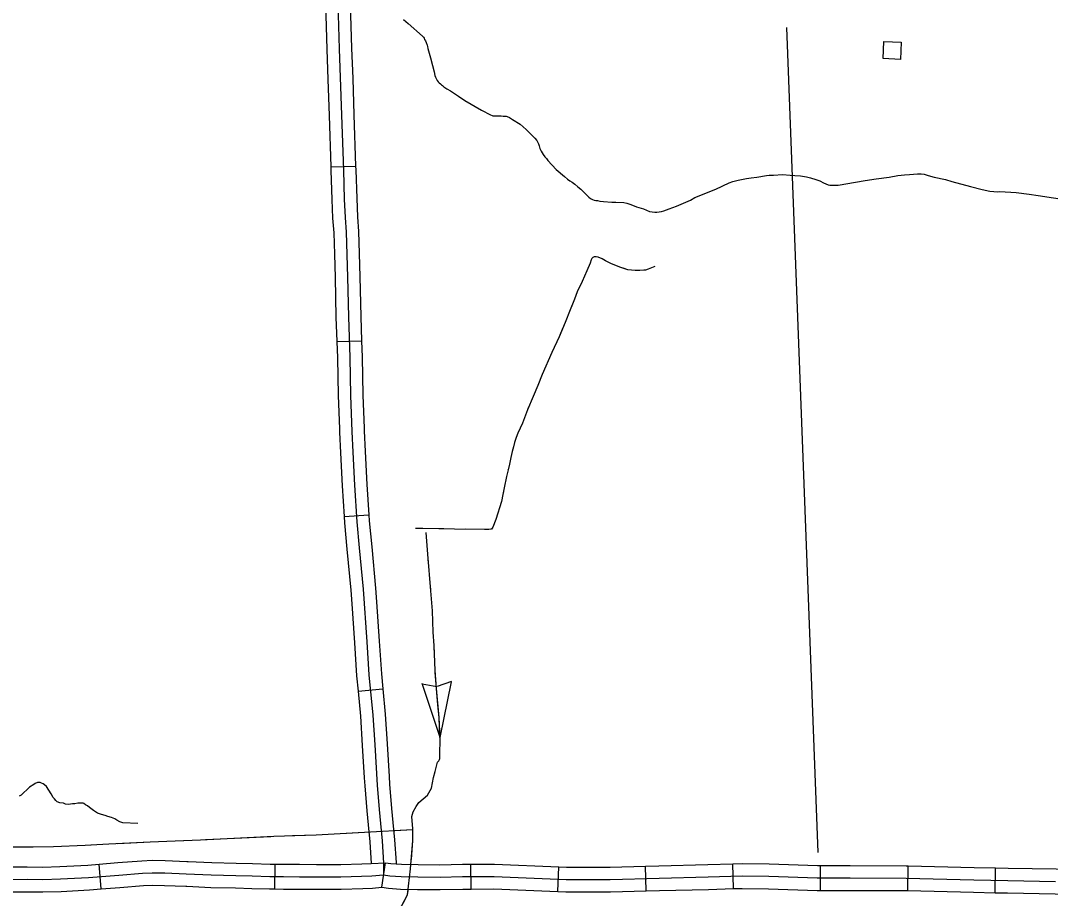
# Model space of a CAD drawing. Extents: x 1084508 to 1142749, y 1057638 to 1093403.
# Drawn here: x 1122774 to 1124726, y 1074295 to 1075960 of the extents above; entities that cross this region are included whole.
import ezdxf

# ---------------------------------------------------------------- set-up
doc = ezdxf.new("R2010")
doc.units = 0
for name, color, linetype in [('Level 32', 7, 'Continuous'), ('Level 35', 7, 'Continuous'), ('Level 43', 7, 'Continuous'), ('Level 45', 7, 'Continuous'), ('Level 5', 7, 'Continuous'), ('Level 56', 7, 'Continuous')]:
    doc.layers.add(name, color=color, linetype=linetype)

msp = doc.modelspace()

# ---------------------------------------------------------------- linework, layer by layer
at = {"layer": 'Level 32'}
for p, q in [((1123458.4, 1074316.5), (1123465.4, 1074363.1)), ((1123627.6, 1074313.2), (1123627.4, 1074360.3)), ((1123792.1, 1074308.4), (1123794.1, 1074355.4)), ((1123959.5, 1074309.6), (1123958.1, 1074356.6)), ((1124125.1, 1074313.9), (1124123.8, 1074361)), ((1124290.1, 1074310.5), (1124290.1, 1074357.6)), ((1124455.3, 1074310.1), (1124456.4, 1074357.1)), ((1124621, 1074306.2), (1124622, 1074353.3))]:
    msp.add_line(p, q, dxfattribs=at)
for points in [[(1123465.4, 1074363.1), (1123475.8, 1074361.5), (1123495.7, 1074360.2), (1123527, 1074359.6), (1123568.6, 1074359.3), (1123611.1, 1074360.3), (1123627.4, 1074360.3)], [(1123627.4, 1074360.3), (1123671.9, 1074360.5), (1123794.1, 1074355.4)], [(1123794.1, 1074355.4), (1123808.2, 1074354.8), (1123891.2, 1074354.7), (1123958.1, 1074356.6)], [(1123958.1, 1074356.6), (1123983.6, 1074357.4), (1124076.6, 1074359.6), (1124123.8, 1074361)], [(1124123.8, 1074361), (1124141.3, 1074361.5), (1124192.4, 1074360.9), (1124284.3, 1074357.6), (1124290.1, 1074357.6)], [(1124290.1, 1074357.6), (1124346.3, 1074357.6), (1124452.5, 1074357.2), (1124456.4, 1074357.1)], [(1124456.4, 1074357.1), (1124581.1, 1074354.1), (1124622, 1074353.3)], [(1124622, 1074353.3), (1124645.5, 1074352.8), (1124736.6, 1074351.2), (1124788.5, 1074348.2)], [(1123461.9, 1074339.8), (1123473.3, 1074338.1), (1123494.8, 1074336.7), (1123526.6, 1074336.1), (1123568.8, 1074335.7), (1123611.4, 1074336.7), (1123671.5, 1074337), (1123807.7, 1074331.3), (1123891.5, 1074331.1), (1123984.3, 1074333.9), (1124077.2, 1074336.1), (1124141.5, 1074338), (1124191.8, 1074337.4), (1124283.9, 1074334.1), (1124346.2, 1074334.1), (1124452.2, 1074333.7), (1124580.6, 1074330.6), (1124645.1, 1074329.3), (1124735.7, 1074327.6)], [(1123458.4, 1074316.5), (1123470.8, 1074314.7), (1123493.8, 1074313.2), (1123526.3, 1074312.5), (1123568.9, 1074312.2), (1123611.7, 1074313.2), (1123627.6, 1074313.2)], [(1123627.6, 1074313.2), (1123671, 1074313.5), (1123792.1, 1074308.4)], [(1123792.1, 1074308.4), (1123807.2, 1074307.8), (1123891.8, 1074307.6), (1123959.5, 1074309.6)], [(1123959.5, 1074309.6), (1123984.9, 1074310.3), (1124077.9, 1074312.5), (1124125.1, 1074313.9)], [(1124125.1, 1074313.9), (1124141.7, 1074314.4), (1124191.3, 1074313.8), (1124283.5, 1074310.5), (1124290.1, 1074310.5)], [(1124290.1, 1074310.5), (1124346.2, 1074310.5), (1124451.9, 1074310.2), (1124455.3, 1074310.1)], [(1124455.3, 1074310.1), (1124580, 1074307), (1124621, 1074306.2)], [(1124621, 1074306.2), (1124644.7, 1074305.7), (1124734.8, 1074304.1), (1124785.8, 1074301.2)]]:
    msp.add_lwpolyline(points, dxfattribs=at)
at = {"layer": 'Level 35'}
for points in [[(1123499.3, 1075961.5), (1123508.5, 1075954.3), (1123535.7, 1075930.2), (1123537.6, 1075928), (1123538.5, 1075926.4), (1123539.5, 1075924.1), (1123541, 1075921.3), (1123542.7, 1075917.9), (1123544.2, 1075913.2), (1123544.7, 1075910.8), (1123545.9, 1075906.5), (1123551, 1075888.8), (1123554.3, 1075874.8), (1123557.4, 1075862.3), (1123558.7, 1075855.8), (1123560.2, 1075852.2), (1123563.4, 1075846.2), (1123565.1, 1075843.8), (1123567.1, 1075841.7), (1123569.4, 1075839.7), (1123571.4, 1075838.1), (1123573.5, 1075836.5), (1123576.1, 1075834.4), (1123581.5, 1075830.6), (1123588.8, 1075826.3), (1123603.7, 1075816.5), (1123616, 1075808.5), (1123647.4, 1075790.1), (1123664.5, 1075780.9), (1123667.4, 1075779.6), (1123669.1, 1075779.1), (1123671.3, 1075779.1), (1123673.8, 1075779.1), (1123676.8, 1075779.1), (1123679.5, 1075779.3), (1123684.4, 1075779.1), (1123688.6, 1075778.8), (1123692.3, 1075778.4), (1123694.2, 1075778.3), (1123696.3, 1075777.6), (1123700.2, 1075776), (1123706.1, 1075772.3), (1123720.9, 1075763.3), (1123731.9, 1075753.4), (1123737.4, 1075748.3), (1123742.5, 1075742.3), (1123748.5, 1075736.9), (1123752, 1075732.4), (1123754.4, 1075728.8), (1123755.3, 1075725.8), (1123756.7, 1075722.4), (1123758.2, 1075717.2), (1123760.5, 1075712.3), (1123764.4, 1075706), (1123767.4, 1075701.4), (1123770.3, 1075698.1), (1123773.2, 1075694.6), (1123788.9, 1075677.2), (1123804.7, 1075663.8), (1123810.4, 1075659.3), (1123815.1, 1075656.1), (1123819.5, 1075653.1), (1123824.4, 1075649.4), (1123829.8, 1075644.8), (1123835.7, 1075640.1), (1123850.9, 1075625.2), (1123854.2, 1075622.5), (1123857.5, 1075620.6), (1123861, 1075619.4), (1123863.9, 1075618.5), (1123867.3, 1075618.3), (1123871.6, 1075617.6), (1123878.4, 1075617), (1123894.7, 1075615.7), (1123902.3, 1075615.7)], [(1123902.3, 1075615.7), (1123917.4, 1075614.8), (1123922.6, 1075613.5), (1123930.5, 1075611), (1123941.1, 1075606.8), (1123954.3, 1075602.8), (1123960.3, 1075600), (1123965.7, 1075597.8), (1123970.6, 1075596.9), (1123975.8, 1075596.8), (1123979.8, 1075596.5), (1123988.5, 1075597.5), (1123993, 1075598.7), (1124003.3, 1075602.8), (1124017.3, 1075608), (1124043.5, 1075619.4), (1124051.8, 1075624), (1124091.8, 1075639.8), (1124116.9, 1075651.8), (1124123.5, 1075654.5), (1124133.6, 1075657.2), (1124149.4, 1075660.4), (1124158.7, 1075661.7), (1124169.6, 1075662.7), (1124187.6, 1075666.1), (1124192.5, 1075666.8), (1124194.8, 1075666.8), (1124197.9, 1075666.7), (1124201.1, 1075666.6), (1124218.1, 1075667.7), (1124232.3, 1075666.8), (1124241.4, 1075666.2), (1124251.8, 1075665.2), (1124263.7, 1075663.4), (1124271.2, 1075661.7), (1124281.2, 1075658.4), (1124288.7, 1075655.6), (1124295.5, 1075652.1), (1124304.7, 1075648.1), (1124307.4, 1075647.6), (1124311.3, 1075647.5), (1124323.4, 1075647.5), (1124356.1, 1075653.6), (1124374.4, 1075656.3), (1124395.6, 1075659.8), (1124420.2, 1075663.1), (1124436.7, 1075665.8), (1124448.9, 1075667.2), (1124458.6, 1075667.6), (1124473.8, 1075669), (1124481.1, 1075669), (1124486.6, 1075668.4), (1124494.2, 1075666.3), (1124505.6, 1075663.1), (1124526.9, 1075658.3), (1124538.8, 1075654.4), (1124574.3, 1075644.9), (1124596.7, 1075639.5), (1124611, 1075636.2), (1124618.4, 1075635.6), (1124624.6, 1075635.2), (1124630.1, 1075635.7), (1124660.7, 1075633.7), (1124685.3, 1075630.3), (1124702.4, 1075627.8), (1124761, 1075619.4)], [(1122995.9, 1074437.4), (1122967.3, 1074438.9), (1122961.6, 1074440.8), (1122956.2, 1074443.5), (1122952.4, 1074446.2), (1122946.3, 1074448.5), (1122939.1, 1074450.8), (1122933.7, 1074452.3), (1122926.9, 1074454.6), (1122919.2, 1074456.9), (1122911.6, 1074462.2), (1122904.4, 1074467.9), (1122900.2, 1074471), (1122896.8, 1074472.9), (1122893.7, 1074475.2), (1122892.2, 1074476), (1122890.7, 1074476), (1122888, 1074476), (1122881.9, 1074476), (1122876.5, 1074474.8), (1122872, 1074474.4), (1122864.7, 1074473.3), (1122859, 1074474), (1122854.8, 1074476), (1122848.3, 1074476.7), (1122843, 1074478.6), (1122840.3, 1074480.9), (1122837.7, 1074484), (1122835.4, 1074487), (1122831.6, 1074493.5), (1122822.7, 1074507.3), (1122818.9, 1074510.5), (1122816.3, 1074512.4), (1122813, 1074514), (1122810.9, 1074515), (1122808.5, 1074515.1), (1122805.6, 1074515), (1122801.2, 1074513.4), (1122798.6, 1074511.6), (1122790.5, 1074506.4), (1122774.5, 1074491.4), (1122770.9, 1074489.2)]]:
    msp.add_lwpolyline(points, dxfattribs=at)
at = {"layer": 'Level 43'}
for p, q in [((1123534.7, 1074701.9), (1123562.9, 1074697)), ((1123568.8, 1074600.6), (1123535, 1074702.9)), ((1123590.2, 1074706.9), (1123563.3, 1074697.1)), ((1123568.8, 1074600.6), (1123590.7, 1074706))]:
    msp.add_line(p, q, dxfattribs=at)
for points in [[(1123975.9, 1075493.7), (1123963.3, 1075488.4), (1123958, 1075486.7), (1123955.3, 1075486.4), (1123947.3, 1075485.7), (1123938.4, 1075486.1), (1123924.5, 1075487.4), (1123911.5, 1075491.7), (1123893.9, 1075498.7), (1123882.3, 1075504), (1123876, 1075508), (1123868.7, 1075511), (1123864.7, 1075512), (1123863.1, 1075512), (1123860.8, 1075511.6), (1123858.1, 1075510.3), (1123856.5, 1075508.7), (1123855.5, 1075506), (1123853.1, 1075500), (1123847.2, 1075485.1), (1123838.2, 1075464.8), (1123828.6, 1075445.2), (1123823.6, 1075431.3), (1123815.3, 1075411), (1123805.7, 1075387.5), (1123794.8, 1075359.9), (1123780.5, 1075330.4), (1123762.6, 1075288.5), (1123754, 1075267.9), (1123745.3, 1075246.7), (1123734.4, 1075221.8), (1123725.4, 1075196.5), (1123716.1, 1075177.6), (1123712.8, 1075169), (1123710.2, 1075160), (1123707.8, 1075151.4), (1123705.2, 1075142.8), (1123702.9, 1075131.1), (1123700.2, 1075118.8), (1123697.6, 1075107.9), (1123694.9, 1075095.3), (1123690.3, 1075073.7), (1123687.9, 1075061.1), (1123685, 1075047.8), (1123674.7, 1075013.6), (1123669, 1074999), (1123666.4, 1074995.3), (1123665, 1074995.3), (1123661.4, 1074994.7), (1123653.1, 1074994.7), (1123596.4, 1074995.7), (1123536, 1074997), (1123522.4, 1074997)], [(1123877.8, 1075506.9), (1123876, 1075508), (1123868.7, 1075511), (1123864.7, 1075512), (1123863.1, 1075512), (1123860.8, 1075511.6), (1123858.1, 1075510.3), (1123856.5, 1075508.7), (1123855.5, 1075506), (1123853.1, 1075500), (1123847.2, 1075485.1), (1123838.2, 1075464.8), (1123828.6, 1075445.2), (1123823.6, 1075431.3), (1123817.2, 1075415.7)], [(1123975.9, 1075493.7), (1123963.3, 1075488.4), (1123958, 1075486.7), (1123955.3, 1075486.4), (1123947.3, 1075485.7), (1123938.4, 1075486.1), (1123924.5, 1075487.4), (1123915.7, 1075490.3)], [(1123801.7, 1075377.3), (1123794.8, 1075359.9), (1123780.5, 1075330.4), (1123762.6, 1075288.5), (1123754, 1075267.9), (1123752.1, 1075263.4)], [(1123735.9, 1075225.3), (1123734.4, 1075221.8), (1123725.4, 1075196.5), (1123716.1, 1075177.6), (1123712.8, 1075169), (1123710.2, 1075160), (1123707.8, 1075151.4), (1123705.2, 1075142.8), (1123702.9, 1075131.1), (1123700.2, 1075118.8), (1123697.6, 1075107.9), (1123697.5, 1075107.5)], [(1123689, 1075067), (1123687.9, 1075061.1), (1123685, 1075047.8), (1123674.7, 1075013.6), (1123669, 1074999), (1123666.4, 1074995.3), (1123665, 1074995.3), (1123661.4, 1074994.7), (1123653.1, 1074994.7), (1123617.6, 1074995.3)], [(1123480.1, 1074251.2), (1123507.3, 1074301.9), (1123512.9, 1074351.5), (1123517.3, 1074404.9), (1123517.3, 1074427.5), (1123515.4, 1074450.7), (1123517.9, 1074459.5), (1123523.6, 1074469.5), (1123528.6, 1074477.1), (1123544.9, 1074490.9), (1123552.6, 1074504.2), (1123556.4, 1074524.5), (1123559.3, 1074536.1), (1123564.2, 1074553.9), (1123566.2, 1074556.4), (1123567.6, 1074558.7), (1123568.2, 1074560.7), (1123568.2, 1074566.9), (1123568.7, 1074598.5), (1123567, 1074638.6), (1123562.2, 1074693.4), (1123559.4, 1074727.2), (1123557.5, 1074775.2), (1123555.5, 1074800.1), (1123554.5, 1074840.5), (1123551.3, 1074878.3), (1123545.5, 1074948.2), (1123542.4, 1074989.2)], [(1123576.2, 1074996.1), (1123536, 1074997), (1123522.4, 1074997)], [(1123546.9, 1074931.2), (1123545.5, 1074948.2), (1123542.4, 1074989.2)], [(1123557.8, 1074765.9), (1123557.5, 1074775.2), (1123555.5, 1074800.1), (1123554.5, 1074840.5), (1123551.3, 1074878.3), (1123550.4, 1074889.9)], [(1123564.9, 1074662.6), (1123562.2, 1074693.4), (1123559.7, 1074724.5)], [(1123568.6, 1074600.5), (1123567, 1074638.6), (1123564.9, 1074662.6)], [(1123515.5, 1074450.3), (1123515.4, 1074450.7), (1123517.9, 1074459.5), (1123523.6, 1074469.5), (1123528.6, 1074477.1), (1123544.9, 1074490.9), (1123552.6, 1074504.2), (1123556.4, 1074524.5), (1123559.3, 1074536.1), (1123564.2, 1074553.9), (1123566.2, 1074556.4), (1123567.6, 1074558.7), (1123567.7, 1074559.2)], [(1123517, 1074425.5), (1123333.7, 1074415.5), (1123253.7, 1074412.6), (1123114.9, 1074405.9), (1123019.4, 1074402), (1122940.9, 1074398.1), (1122896, 1074395.7), (1122835.8, 1074393.3), (1122797.2, 1074392.8), (1122719.1, 1074392.8)], [(1123517, 1074425.5), (1123481, 1074423.6)], [(1123082.5, 1074404.6), (1123019.4, 1074402), (1122958.3, 1074399)], [(1123248, 1074412.3), (1123123.9, 1074406.3)], [(1123413.6, 1074419.9), (1123333.7, 1074415.5), (1123289.4, 1074413.9)], [(1123514.4, 1074369.2), (1123517.3, 1074404.9), (1123517.3, 1074408.9)], [(1122916.9, 1074396.9), (1122896, 1074395.7), (1122835.8, 1074393.3), (1122797.2, 1074392.8), (1122792.7, 1074392.8)], [(1123499.3, 1074287.1), (1123507.3, 1074301.9), (1123508.2, 1074310.2)]]:
    msp.add_lwpolyline(points, dxfattribs=at)
at = {"layer": 'Level 45'}
for p, q in [((1123361.8, 1075682.4), (1123408.8, 1075684)), ((1123373.1, 1075351.1), (1123420.2, 1075352.8)), ((1123387, 1075019.3), (1123434, 1075022.4)), ((1123413.4, 1074688.2), (1123460.3, 1074692.7)), ((1122926.5, 1074313.5), (1122922.8, 1074360.4)), ((1123255.4, 1074313.3), (1123256, 1074360.4))]:
    msp.add_line(p, q, dxfattribs=at)
for points in [[(1123374.3, 1076014.5), (1123377.7, 1075906.4), (1123382.1, 1075780.4), (1123385.5, 1075675.9), (1123387.3, 1075621.3), (1123388.7, 1075586.1), (1123390.8, 1075558.4), (1123393.4, 1075473), (1123395, 1075397.8), (1123397.8, 1075321.1), (1123399.2, 1075249.2), (1123401.6, 1075180.6), (1123403.5, 1075141.5), (1123406.7, 1075078.8), (1123411.3, 1075009.3), (1123415.7, 1074959.9), (1123422.9, 1074882), (1123430.1, 1074781.6), (1123434, 1074719.4), (1123441.4, 1074643), (1123444.9, 1074586.7), (1123449.5, 1074510.3), (1123453.4, 1074463.8), (1123456, 1074437.3), (1123459.2, 1074404.4), (1123461.9, 1074362.4), (1123461.9, 1074339.8)], [(1123351.5, 1075991), (1123354.2, 1075905.6), (1123356.2, 1075848)], [(1123398.6, 1075991), (1123401.2, 1075907.2), (1123403.2, 1075849.7)], [(1123356.2, 1075848), (1123358.5, 1075779.6), (1123361.8, 1075682.4)], [(1123403.2, 1075849.7), (1123405.6, 1075781.2), (1123408.8, 1075684)], [(1123361.8, 1075682.4), (1123362, 1075675.2), (1123363.8, 1075620.4), (1123365.2, 1075584.8), (1123367.3, 1075557.2), (1123368.5, 1075516.9)], [(1123408.8, 1075684), (1123409.1, 1075676.7), (1123410.8, 1075622.1), (1123412.2, 1075587.5), (1123414.3, 1075559.7), (1123415.6, 1075518.4)], [(1123368.5, 1075516.9), (1123369.9, 1075472.4), (1123371.4, 1075397.1), (1123373.1, 1075351.1)], [(1123415.6, 1075518.4), (1123416.9, 1075473.7), (1123418.5, 1075398.5), (1123420.2, 1075352.8)], [(1123373.1, 1075351.1), (1123374.2, 1075320.5), (1123375.6, 1075248.6), (1123377.9, 1075185.5)], [(1123420.2, 1075352.8), (1123421.3, 1075321.8), (1123422.7, 1075249.8), (1123424.9, 1075187.2)], [(1123377.9, 1075185.5), (1123378.1, 1075179.6), (1123380, 1075140.3), (1123383.2, 1075077.4), (1123387, 1075019.3)], [(1123424.9, 1075187.2), (1123425.1, 1075181.6), (1123427, 1075142.6), (1123430.2, 1075080.1), (1123434, 1075022.4)], [(1123387, 1075019.3), (1123387.8, 1075007.5), (1123392.3, 1074957.7), (1123399.4, 1074880.1), (1123401.3, 1074854)], [(1123434, 1075022.4), (1123434.7, 1075011.2), (1123439.2, 1074962), (1123446.3, 1074883.9), (1123448.3, 1074857.4)], [(1123401.3, 1074854), (1123406.7, 1074780), (1123410.6, 1074717.6), (1123413.4, 1074688.2)], [(1123448.3, 1074857.4), (1123453.6, 1074783.2), (1123457.5, 1074721.3), (1123460.3, 1074692.7)], [(1123413.4, 1074688.2), (1123417.9, 1074641.1), (1123421.4, 1074585.3), (1123425.1, 1074523.7)], [(1123460.3, 1074692.7), (1123464.8, 1074644.8), (1123468.4, 1074588.2), (1123472.1, 1074526.6)], [(1123425.1, 1074523.7), (1123426, 1074508.6), (1123430, 1074461.7), (1123432.6, 1074435), (1123435.7, 1074402.6), (1123438.3, 1074361.6)], [(1123472.1, 1074526.6), (1123473, 1074512), (1123476.9, 1074465.9), (1123479.5, 1074439.5), (1123482.6, 1074406.3), (1123485.4, 1074363.2), (1123485.4, 1074360.9)], [(1122922.8, 1074360.4), (1122958.1, 1074363.2), (1123003.4, 1074366.7), (1123022.8, 1074367.7), (1123047.8, 1074367.1), (1123088.7, 1074365.6), (1123091.2, 1074365.5)], [(1123091.2, 1074365.5), (1123135.9, 1074363.3), (1123182, 1074362.2), (1123213.1, 1074361.5), (1123246.5, 1074360.5), (1123256, 1074360.4)], [(1123420.6, 1074361.1), (1123438.2, 1074361.6), (1123465.4, 1074363.1)], [(1122747.7, 1074331.4), (1122786.1, 1074331.7), (1122815.9, 1074331.2), (1122849.3, 1074332.2), (1122902.7, 1074335.2), (1122960, 1074339.7), (1123004.9, 1074343.2), (1123023.1, 1074344.1), (1123047.1, 1074343.6), (1123087.7, 1074342.1), (1123135.1, 1074339.8), (1123181.4, 1074338.7), (1123212.4, 1074338), (1123246, 1074336.9), (1123272.2, 1074336.6), (1123302.1, 1074336.5), (1123334.2, 1074336.2), (1123380.9, 1074336.2), (1123439.5, 1074338.1), (1123461.9, 1074339.8)], [(1122758.9, 1074355), (1122786.2, 1074355.2), (1122815.7, 1074354.8), (1122848.3, 1074355.8), (1122901.1, 1074358.7), (1122922.8, 1074360.4)], [(1123256, 1074360.4), (1123272.4, 1074360.2), (1123302.3, 1074360), (1123334.3, 1074359.7), (1123380.5, 1074359.7), (1123420.6, 1074361.1)], [(1122759.2, 1074307.9), (1122786, 1074308.1), (1122816, 1074307.7), (1122850.4, 1074308.7), (1122904.3, 1074311.7), (1122926.5, 1074313.5)], [(1122926.5, 1074313.5), (1122961.8, 1074316.3), (1123006.4, 1074319.7), (1123023.4, 1074320.6), (1123046.4, 1074320), (1123086.7, 1074318.6), (1123088.9, 1074318.5)], [(1123088.9, 1074318.5), (1123134.2, 1074316.2), (1123180.9, 1074315.2), (1123211.8, 1074314.4), (1123245.6, 1074313.4), (1123255.4, 1074313.3)], [(1123255.4, 1074313.3), (1123272, 1074313.1), (1123302, 1074313), (1123334.1, 1074312.7), (1123381.2, 1074312.7), (1123422.2, 1074314)], [(1123422.2, 1074314), (1123440.7, 1074314.6), (1123458.4, 1074316.5)]]:
    msp.add_lwpolyline(points, dxfattribs=at)
at = {"layer": 'Level 5'}
msp.add_lwpolyline([(1124225.3, 1075946.4), (1124285, 1074382.2)], dxfattribs=at)
at = {"layer": 'Level 56'}
msp.add_lwpolyline([(1124408.6, 1075887.6), (1124409.9, 1075920.2), (1124442.7, 1075918.9), (1124441.4, 1075886.2)], close=True, dxfattribs=at)

doc.saveas('drawing.dxf')
